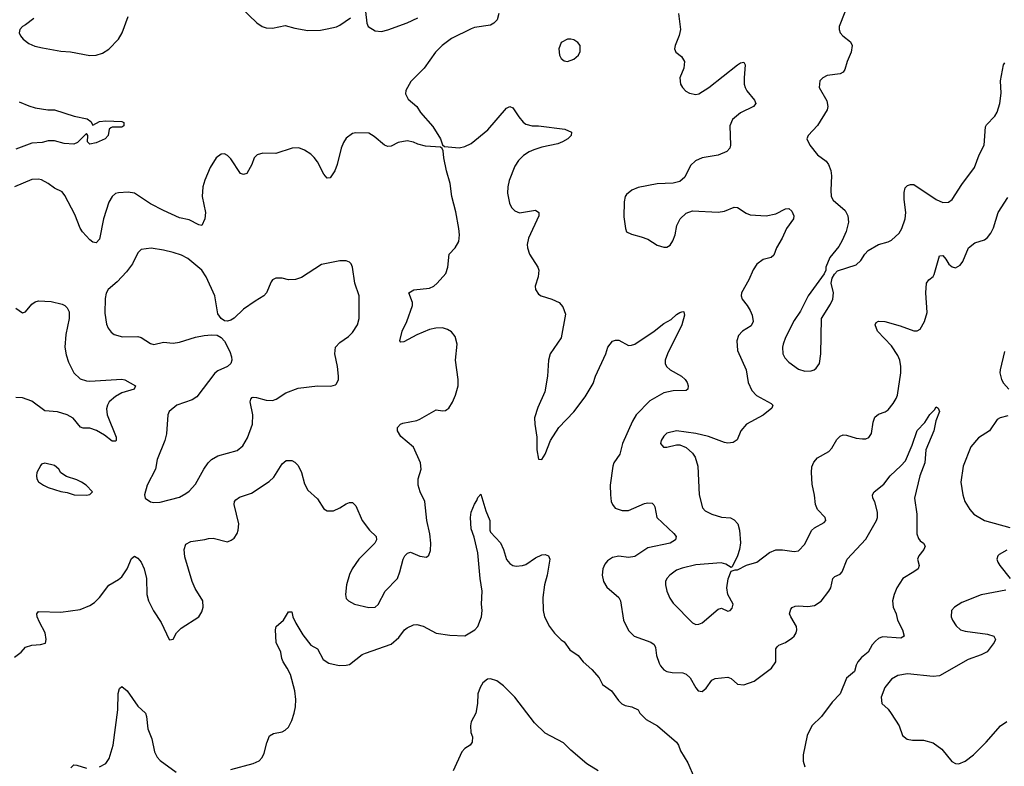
# Model space of a CAD drawing. Header units: inches. Extents: x 1834610 to 2027685, y 642842 to 774116.
# Tile 420 of 632: x 1991173 to 1997314, y 692419 to 697071. Entities that reach past the tile are written whole.
import ezdxf

# ---------------------------------------------------------------- set-up
doc = ezdxf.new("R2010")
doc.units = ezdxf.units.IN
doc.header["$MEASUREMENT"] = 0
doc.layers.add('B9699', color=7, linetype='Continuous')

msp = doc.modelspace()

# ---------------------------------------------------------------- linework, layer by layer
at = {"layer": 'B9699', "color": 5}
for points, elevation in [([(1992550.4, 697150.3), (1992651.8, 697051.8), (1992686, 697030), (1992710, 697021.6), (1992750, 697019.3), (1992830, 697034.9), (1992890, 697018.4), (1992970, 697003.8), (1993050, 697006.4), (1993090, 697014), (1993150, 697026.4), (1993170, 697037.1), (1993236.1, 697083.9)], 240), ([(1991260.7, 697079.3), (1991210, 697039.3), (1991190.5, 697029.5), (1991174.8, 697010), (1991170.7, 696990), (1991179.1, 696970), (1991194, 696950), (1991230, 696923), (1991266.9, 696906.9), (1991315.2, 696895.2), (1991430, 696874.4), (1991490, 696872.2), (1991610, 696848.7), (1991650, 696850.3), (1991690, 696863.1), (1991730, 696887), (1991789.8, 696950.2), (1991812.6, 696990), (1991850, 697090.8)], 240), ([(1993330, 697122), (1993339.3, 697050), (1993347.7, 697030), (1993390, 697001.6), (1993430, 696998.4), (1993470, 697008.4), (1993590, 697052.2), (1993657.2, 697082.7)], 240), ([(1994161, 697110), (1994150.7, 697070), (1994130, 697049), (1994110, 697037.2), (1994010, 697022), (1993990, 697014.5), (1993866, 696954), (1993808.8, 696911.2), (1993767.7, 696870), (1993696.3, 696770), (1993613.5, 696686.5), (1993580.7, 696630), (1993578.8, 696610), (1993595.5, 696575.5), (1993650, 696530.8), (1993672.7, 696492.7), (1993750, 696406), (1993798.8, 696330), (1993811.3, 696291.3), (1993822, 696282), (1993913.7, 696273.7), (1993950, 696281.6), (1993990, 696300.5), (1994094, 696386), (1994210, 696521), (1994230, 696531.3), (1994250, 696522), (1994285.8, 696465.8), (1994312.8, 696432.8), (1994330, 696420.7), (1994370, 696410.5), (1994410, 696410.4), (1994574, 696390), (1994614, 696370), (1994612, 696350), (1994591.3, 696330), (1994558, 696310), (1994530, 696298), (1994430, 696276.3), (1994379.9, 696260.1), (1994350, 696248), (1994315.5, 696224.5), (1994285, 696195.1), (1994261.2, 696158.8), (1994225.7, 696070), (1994217, 696030), (1994215.8, 695990), (1994228.7, 695928.7), (1994241.7, 695901.7), (1994260.9, 695880.9), (1994290, 695867.7), (1994390, 695884), (1994410.6, 695870.6), (1994410.6, 695850), (1994345.7, 695710), (1994338, 695670), (1994339.5, 695650), (1994352.4, 695610), (1994405.5, 695530), (1994410.5, 695510), (1994406.4, 695470), (1994388.2, 695410), (1994390.7, 695390), (1994410, 695361), (1994424.7, 695350), (1994492, 695330), (1994538, 695310), (1994561.4, 695281.4), (1994576.8, 695236.8), (1994550.5, 695090), (1994481.3, 694990), (1994472, 694950), (1994466, 694850), (1994447.9, 694752.1), (1994404.3, 694655.7), (1994384.9, 694590), (1994386.3, 694550), (1994398.7, 694470), (1994398, 694390), (1994410, 694332), (1994430, 694331.3), (1994450, 694364.7), (1994484.5, 694450), (1994536.3, 694530), (1994630, 694627), (1994699.6, 694720.4), (1994750, 694804.7), (1994763.7, 694850), (1994829.7, 694990), (1994841.3, 695030), (1994870, 695067.7), (1994890, 695074.8), (1994910, 695074.8), (1994970, 695041.6), (1994990, 695042.4), (1995010, 695050.4), (1995129.7, 695130), (1995190, 695178.7), (1995236.8, 695203.2), (1995270, 695234.4), (1995290, 695247.3), (1995310, 695253), (1995316, 695250), (1995319.1, 695230), (1995303.8, 695170), (1995212.8, 694990), (1995199.5, 694950), (1995199.5, 694930), (1995208.2, 694910), (1995230, 694890.4), (1995301, 694850), (1995324, 694830), (1995337.1, 694810), (1995343, 694790), (1995340.7, 694770), (1995330, 694760.9), (1995250, 694759.2), (1995190, 694746.4), (1995103, 694697), (1995019.1, 694610), (1994994.5, 694570), (1994932.2, 694430), (1994916.6, 694363.4), (1994879.5, 694310), (1994871.7, 694290), (1994856.9, 694170), (1994857.4, 694110), (1994863.1, 694070), (1994870.4, 694050), (1994888.1, 694028.1), (1994930, 694012.9), (1994970, 694012.6), (1995070, 694056.3), (1995090, 694060.8), (1995117.8, 694057.7), (1995128.8, 694048.8), (1995134.9, 694034.9), (1995148, 693970), (1995253, 693870), (1995267.3, 693850), (1995264, 693830), (1995230.2, 693809.8), (1995090, 693779.8), (1995010, 693726.4), (1994970, 693720.9), (1994910, 693728.4), (1994870, 693719.7), (1994840.4, 693699.6), (1994822.4, 693677.6), (1994810.3, 693650), (1994805.7, 693610), (1994814, 693570), (1994834.4, 693534.4), (1994910, 693470.4), (1994921.3, 693450), (1994938.7, 693330), (1994970, 693264.9), (1995006.8, 693230), (1995110, 693193.4), (1995130, 693178), (1995138.7, 693158.7), (1995145.7, 693110), (1995162.2, 693062.2), (1995170, 693044.9), (1995190, 693020.4), (1995210, 693010.4), (1995242.5, 693002.5), (1995310, 693000.3), (1995330, 692992), (1995354.4, 692970), (1995390, 692906.8), (1995404, 692890), (1995430, 692885.5), (1995455.2, 692904.8), (1995490, 692954.8), (1995510, 692966.8), (1995590, 692974), (1995610, 692966.8), (1995650.3, 692930.3), (1995690, 692927.1), (1995753.6, 692950), (1995862, 693030), (1995889.7, 693070), (1995889.7, 693150), (1995896.9, 693163.1), (1995907.3, 693172.7), (1995950, 693190.3), (1995990, 693216.5), (1996004.4, 693230), (1996016.1, 693250), (1996020.3, 693270), (1996018.2, 693290), (1995982, 693350), (1995975.1, 693370), (1995982, 693398), (1995991.3, 693408.7), (1996010, 693417), (1996030, 693419.5), (1996090, 693413.8), (1996130, 693420.2), (1996171.8, 693448.2), (1996219.8, 693510), (1996231.6, 693530), (1996244.4, 693590), (1996258, 693602), (1996290, 693616), (1996304, 693630), (1996333.5, 693710), (1996450, 693834.4), (1996516.3, 693950), (1996524, 693970), (1996522.9, 694002.9), (1996506.7, 694066.7), (1996495.1, 694090), (1996492.7, 694110), (1996502.7, 694130), (1996563.7, 694176.3), (1996602, 694230), (1996670, 694290.4), (1996697.6, 694322.4), (1996740.7, 694419.3), (1996770, 694510.7), (1996817.7, 694562.3), (1996850, 694610.8), (1996879.3, 694640.7), (1996890, 694658), (1996902, 694650), (1996910.6, 694630), (1996887.7, 694572.3), (1996874.9, 694510), (1996825.3, 694390), (1996819, 694310), (1996787.2, 694230), (1996754, 694090), (1996769.2, 693989.2), (1996768.4, 693868.4), (1996779.3, 693839.3), (1996790, 693824.9), (1996810.8, 693810), (1996820.7, 693790), (1996813, 693770), (1996782, 693730), (1996773, 693710), (1996783, 693670), (1996776.3, 693650), (1996750.6, 693630), (1996681.6, 693590), (1996644.4, 693530), (1996626.4, 693490), (1996616.4, 693450), (1996621.6, 693410), (1996638.9, 693370), (1996648.9, 693330), (1996678.7, 693270), (1996690.6, 693230), (1996670, 693217), (1996554.9, 693225.1), (1996530, 693215.6), (1996510, 693199.5), (1996490, 693175.1), (1996465.3, 693130), (1996422.7, 693097.3), (1996400.9, 693070), (1996390.2, 693050), (1996380.3, 693010), (1996330.9, 692969.1), (1996291.3, 692870), (1996240.6, 692819.4), (1996173.6, 692730), (1996114.6, 692670), (1996085.3, 692610), (1996060.3, 692490), (1996060.3, 692450), (1996070, 692414.8)], 240), ([(1995281.6, 697110), (1995294.4, 697010), (1995286.6, 696973.4), (1995261, 696910), (1995258, 696890), (1995264.7, 696870), (1995301.4, 696841.4), (1995319.1, 696810), (1995314.9, 696770), (1995290.6, 696709.4), (1995294, 696670), (1995307.3, 696650), (1995327.1, 696627.1), (1995350, 696613), (1995390, 696604.4), (1995410, 696610.4), (1995471.6, 696648.4), (1995650, 696790.4), (1995670, 696802), (1995690, 696806), (1995699.1, 696790), (1995692.2, 696710), (1995692.4, 696670), (1995697.1, 696650), (1995708.9, 696628.9), (1995756.3, 696570), (1995764, 696550), (1995750.8, 696530), (1995670, 696491.3), (1995619.3, 696450), (1995601.6, 696410), (1995606.4, 696290), (1995601.6, 696270), (1995584, 696250), (1995530, 696228.2), (1995430, 696209.7), (1995388.9, 696191.1), (1995357.7, 696162.3), (1995322.4, 696090), (1995290, 696063), (1995250, 696052.8), (1995150, 696047.8), (1995030, 696025.1), (1994991, 696010), (1994958, 695982), (1994950.4, 695969.6), (1994943.4, 695936.6), (1994942, 695842), (1994950.7, 695770.7), (1994958, 695750), (1994990, 695734.8), (1995050, 695719.1), (1995090, 695703), (1995150, 695667.3), (1995190, 695654.8), (1995210, 695654.8), (1995230, 695666.8), (1995247.5, 695692.5), (1995260.7, 695730), (1995271.8, 695790), (1995291.8, 695830), (1995330, 695866.4), (1995370, 695880.3), (1995530, 695871.8), (1995570, 695877.6), (1995630, 695902.4), (1995650, 695901.6), (1995705.1, 695865.1), (1995730, 695856.4), (1995830, 695849.1), (1995890, 695861.5), (1995950, 695893.4), (1995970, 695894), (1995990, 695877.3), (1996002.4, 695850), (1996000.4, 695830), (1995954.9, 695770), (1995928.7, 695710), (1995893.1, 695650), (1995876.5, 695603.5), (1995861, 695590), (1995810, 695577.6), (1995771.8, 695548.2), (1995747.8, 695512.3), (1995721.3, 695450), (1995675.3, 695370), (1995673.7, 695350), (1995679.5, 695330), (1995711.1, 695291.1), (1995730, 695259.1), (1995741.5, 695230), (1995747.4, 695190), (1995735.9, 695164.1), (1995680.5, 695130), (1995656.7, 695103.3), (1995645.3, 695070), (1995650.3, 695010), (1995703.6, 694890), (1995717, 694810), (1995739.9, 694759.9), (1995769.1, 694729.1), (1995860.3, 694680.3), (1995870.4, 694670), (1995863.8, 694650), (1995810, 694606), (1995707, 694550), (1995670.3, 694510), (1995647.3, 694452.7), (1995623.1, 694436.9), (1995590, 694433.3), (1995570, 694436.5), (1995470, 694474.5), (1995390, 694493), (1995270, 694509.4), (1995210, 694494), (1995190, 694476), (1995173.4, 694450), (1995170.7, 694430), (1995188.6, 694408.6), (1995210, 694406.7), (1995270, 694421.6), (1995290, 694421.6), (1995330, 694405.5), (1995370, 694370.6), (1995386.1, 694346.1), (1995403.7, 694290), (1995411.8, 694110), (1995432.7, 694030), (1995448, 694010), (1995490.7, 693990), (1995550, 693971.5), (1995606.8, 693966.8), (1995630, 693955.3), (1995652, 693930), (1995662, 693890), (1995668.2, 693811.8), (1995663, 693770), (1995650.6, 693729.4), (1995618, 693662), (1995610, 693658), (1995577.6, 693677.6), (1995547.6, 693687.6), (1995390, 693674.2), (1995305.7, 693654.3), (1995270, 693641.1), (1995228.5, 693610), (1995210.2, 693589.8), (1995202, 693570), (1995200.9, 693550), (1995210, 693510.8), (1995227.4, 693467.4), (1995250, 693434.9), (1995370, 693312.4), (1995390, 693302), (1995410, 693303.7), (1995430, 693313.7), (1995530, 693397.6), (1995550, 693404.4), (1995590, 693384.9), (1995604, 693390), (1995616.6, 693403.4), (1995623.7, 693430), (1995589.7, 693489.7), (1995584.2, 693530), (1995592, 693588), (1995610, 693634), (1995636.4, 693643.6), (1995650, 693642.8), (1995707.2, 693672.8), (1995770, 693690.4), (1995850, 693750.4), (1995890, 693767), (1995930, 693767.6), (1996002.9, 693757.1), (1996030, 693762), (1996070, 693804), (1996112.2, 693887.7), (1996130, 693905.5), (1996190, 693938.8), (1996201.2, 693950), (1996197.2, 693970), (1996150, 694019.3), (1996136.9, 694050), (1996131.3, 694108.7), (1996116.6, 694176.6), (1996111, 694250), (1996114.3, 694285.7), (1996126.1, 694313.9), (1996150, 694341.6), (1996220.1, 694379.9), (1996238.4, 694401.6), (1996270, 694455.5), (1996290, 694477.1), (1996310, 694483.8), (1996330, 694481.6), (1996390, 694463), (1996430, 694459.3), (1996450, 694460.4), (1996470, 694468.2), (1996486.9, 694493.1), (1996496.6, 694563.4), (1996506.2, 694593.8), (1996530, 694613), (1996571.6, 694628.4), (1996590, 694640.7), (1996620.8, 694679.2), (1996639.6, 694710), (1996647.3, 694732.7), (1996669.8, 694870), (1996669.8, 694909.8), (1996662, 694950), (1996650, 694979.6), (1996610, 695038.9), (1996524.2, 695130), (1996509.6, 695170), (1996516.2, 695183.8), (1996530, 695191.8), (1996570, 695191.4), (1996664.7, 695164.7), (1996750, 695132.2), (1996770, 695132.4), (1996790, 695143), (1996816.3, 695190), (1996832.5, 695247.5), (1996824.4, 695370), (1996829.7, 695430), (1996843.7, 695450), (1996869.8, 695470.2), (1996877, 695483), (1996910, 695600.7), (1996930, 695603), (1996950, 695579.1), (1996967.5, 695547.5), (1996990, 695530.4), (1997010, 695526), (1997039.1, 695540.9), (1997056, 695564), (1997092, 695650), (1997130, 695681.6), (1997190, 695699.1), (1997210, 695714), (1997230, 695740.7), (1997246.5, 695773.5), (1997276.9, 695870), (1997336.3, 695963.7)], 260), ([(1996318.8, 697118.8), (1996284, 697030), (1996284, 697010), (1996290.6, 696990), (1996307.3, 696970), (1996354.3, 696934.3), (1996366.4, 696910), (1996359.5, 696870), (1996333.4, 696810), (1996319.2, 696760.8), (1996310, 696744.5), (1996290, 696733.6), (1996210, 696724.2), (1996182, 696710), (1996163.8, 696690), (1996160.4, 696650), (1996206.5, 696566.5), (1996214.6, 696530), (1996210.4, 696510.3), (1996150, 696411.6), (1996090.4, 696350), (1996082, 696330), (1996102.4, 696290), (1996148.7, 696230), (1996203.8, 696190), (1996218.3, 696170), (1996231.9, 696131.9), (1996237.6, 696097.6), (1996232.4, 696010), (1996235.3, 695970), (1996247.8, 695947.8), (1996322.5, 695882.5), (1996337.8, 695850), (1996342, 695810), (1996328.2, 695751.8), (1996303.9, 695696.1), (1996281.5, 695658.5), (1996226.8, 695590), (1996202, 695530), (1996202, 695510), (1996191.3, 695488.7), (1996090.4, 695350), (1996043.9, 695256.1), (1996004, 695196), (1995950, 695092), (1995934.9, 695050), (1995931.4, 695030), (1995934, 694990), (1995945.1, 694965.1), (1995970, 694937), (1996030, 694894.6), (1996070, 694882), (1996110, 694883), (1996129.5, 694890.5), (1996140.1, 694899.9), (1996161.2, 694930), (1996169.4, 694990), (1996174, 695210), (1996230, 695298), (1996244.7, 695330), (1996249.7, 695370), (1996235.1, 695430), (1996240.2, 695459.8), (1996254.6, 695485.4), (1996274, 695506), (1996390, 695544.9), (1996419.3, 695570), (1996444.5, 695610), (1996465.9, 695634.1), (1996529.7, 695670.3), (1996590, 695686.7), (1996610, 695697.1), (1996657.8, 695742.2), (1996675.8, 695770), (1996696.4, 695830), (1996700.4, 695870), (1996689.8, 695950), (1996690, 695994), (1996696.6, 696023.4), (1996710, 696038.4), (1996730, 696044.9), (1996750, 696043.7), (1996890, 695950.3), (1996930, 695932.2), (1996966, 695934), (1996990, 695950.6), (1997050, 696043.8), (1997127.6, 696150), (1997157.4, 696230), (1997188.2, 696290), (1997196.9, 696403.1), (1997203.7, 696416.3), (1997256.3, 696470), (1997270, 696494.8), (1997287.1, 696550), (1997293.9, 696613.9), (1997291.5, 696690), (1997309.4, 696790), (1997317, 696803)], 280), ([(1991170, 696559.1), (1991230, 696534), (1991270, 696522.8), (1991349.4, 696510.6), (1991390, 696510.5), (1991512, 696470), (1991593.7, 696453.7), (1991616.9, 696436.9), (1991630, 696414), (1991670, 696438), (1991710, 696441), (1991810, 696438), (1991822, 696430), (1991822, 696410), (1991810, 696402), (1991750, 696402), (1991742, 696398), (1991732, 696390), (1991724.7, 696350), (1991706, 696330), (1991650, 696304.5), (1991610, 696295.3), (1991595.3, 696310), (1991599, 696350), (1991590, 696362), (1991533.4, 696306.6), (1991510, 696295.6), (1991450, 696299.7), (1991390, 696315.8), (1991350, 696315.8), (1991313.1, 696306.9), (1991250, 696302.9), (1991150, 696265.3)], 220), ([(1991141.3, 693098.7), (1991182.7, 693130), (1991210, 693160.7), (1991250, 693174), (1991303.1, 693176.9), (1991333.2, 693186.8), (1991339, 693210), (1991332.3, 693250), (1991296.1, 693316.1), (1991282.9, 693350), (1991280.9, 693370), (1991290, 693382.8), (1991430, 693380.2), (1991550, 693396.5), (1991610, 693420.2), (1991639.7, 693440.3), (1991671.1, 693470), (1991730, 693547), (1991790, 693583.1), (1991810, 693600.3), (1991843.1, 693650), (1991870, 693714.8), (1991890, 693727.7), (1991910, 693715.5), (1991930, 693690.5), (1991950.3, 693650), (1991964.6, 693590), (1991966.3, 693490), (1991975.8, 693450), (1992007, 693387), (1992054.7, 693314.7), (1992106, 693210), (1992110, 693206), (1992130, 693211.3), (1992152, 693250), (1992179.7, 693280.3), (1992290, 693351.3), (1992310, 693382), (1992318, 693410), (1992314.7, 693450), (1992267.7, 693527.7), (1992249.7, 693570), (1992204.1, 693724.1), (1992198.3, 693770), (1992210, 693802.8), (1992241.1, 693818.9), (1992328.2, 693831.8), (1992350, 693839.3), (1992379.9, 693839.9), (1992470, 693818), (1992492.9, 693827.1), (1992510, 693840.7), (1992529.6, 693870), (1992536.9, 693890), (1992540.5, 693930), (1992511.3, 694050), (1992514, 694070), (1992520.4, 694079.6), (1992544.9, 694095.1), (1992618.2, 694121.8), (1992730, 694192.7), (1992759.2, 694220.8), (1992810, 694304), (1992834.8, 694325.2), (1992870, 694324.9), (1992890, 694314), (1992910, 694294), (1992930.3, 694250), (1992950, 694178.8), (1992970, 694138.8), (1993030, 694086), (1993070, 694022.8), (1993090.5, 694010.5), (1993130, 694010.5), (1993171, 694029), (1993210, 694054.9), (1993230, 694063), (1993250, 694063), (1993270, 694042.8), (1993310, 693951), (1993354, 693890), (1993396.3, 693850), (1993398, 693830), (1993388, 693810), (1993288, 693710), (1993246.4, 693650), (1993230, 693614), (1993210.6, 693550.6), (1993205.5, 693490), (1993210, 693464.7), (1993224.7, 693450), (1993262, 693430), (1993351.9, 693408.1), (1993389.4, 693410.6), (1993410, 693427.3), (1993453.6, 693510), (1993529.6, 693590), (1993545.1, 693630), (1993565.2, 693710), (1993575.3, 693730), (1993592.9, 693747.1), (1993610, 693754), (1993670, 693728), (1993710, 693722.8), (1993725.6, 693734.4), (1993736, 693764), (1993738.4, 693810), (1993731.9, 693868.1), (1993712.8, 693950), (1993699.7, 694070), (1993670.9, 694130), (1993658, 694170), (1993659.1, 694210), (1993676.9, 694270), (1993673.7, 694310), (1993630, 694407.6), (1993550, 694474.5), (1993530, 694509), (1993529.7, 694530.3), (1993549.2, 694550), (1993563.5, 694556.5), (1993650, 694573.4), (1993670, 694581.1), (1993770, 694639.3), (1993810, 694634), (1993830, 694636.3), (1993838.3, 694641.7), (1993850, 694650.7), (1993872.5, 694687.5), (1993891.3, 694731.3), (1993907.2, 694790), (1993907.1, 694830), (1993892.4, 694950), (1993902.6, 695050), (1993890, 695097.2), (1993866.9, 695126.9), (1993841.4, 695141.5), (1993811, 695151), (1993769.6, 695149.7), (1993730, 695140.4), (1993650, 695108.3), (1993570, 695063.7), (1993550, 695062), (1993545.2, 695070), (1993558, 695130), (1993587.8, 695190), (1993622.9, 695290), (1993622.9, 695310), (1993601.2, 695370), (1993631.7, 695388.3), (1993730, 695398.7), (1993756, 695410), (1993778, 695430), (1993832, 695490), (1993844.5, 695530), (1993852.3, 695610), (1993890, 695650.6), (1993911.3, 695690), (1993915.8, 695730), (1993912.6, 695770), (1993893.6, 695873.6), (1993867.6, 695970), (1993858.7, 696050), (1993836.2, 696130), (1993819.3, 696210), (1993815.3, 696255.3), (1993808.7, 696268.7), (1993798, 696278), (1993703.3, 696283.3), (1993656.6, 696296.6), (1993630, 696309.3), (1993590, 696316), (1993534.4, 696305.6), (1993490, 696284), (1993470, 696282), (1993449.4, 696289.4), (1993384.1, 696344.1), (1993350, 696364), (1993270, 696366), (1993250, 696362.7), (1993210, 696333.2), (1993192.8, 696307.2), (1993178, 696270), (1993154, 696170), (1993138, 696130), (1993110, 696085.2), (1993090, 696084), (1993070, 696108.7), (1993030, 696185.2), (1993010, 696212.7), (1992990, 696232.7), (1992950, 696259.3), (1992913.6, 696273.6), (1992872, 696270), (1992770, 696238), (1992690, 696240.5), (1992654.8, 696230), (1992635.5, 696210), (1992620.4, 696170), (1992590, 696112.7), (1992570, 696106.6), (1992550, 696112.7), (1992490, 696203.7), (1992470, 696226), (1992450, 696236), (1992430, 696233.2), (1992398.8, 696210), (1992362, 696150), (1992328.3, 696071.7), (1992316.3, 696030), (1992310.4, 695970), (1992331.4, 695870), (1992328.7, 695830), (1992310.3, 695789.7), (1992290, 695793.6), (1992230, 695824.4), (1992170, 695836.8), (1992070, 695882.2), (1991990, 695924.2), (1991890, 695989.7), (1991850, 695997.6), (1991790, 695993.6), (1991770, 695987.6), (1991750.4, 695970), (1991730, 695934.5), (1991696.5, 695830), (1991670, 695704), (1991650, 695680.9), (1991630, 695685.6), (1991610, 695698.7), (1991564.4, 695750), (1991550, 695772.3), (1991517.3, 695857.3), (1991455.2, 695975.2), (1991437.8, 695997.8), (1991390, 696021.7), (1991350, 696051.1), (1991310, 696072.6), (1991290, 696076.9), (1991250, 696075.3), (1991140.7, 696030)], 240), ([(1991150, 695274), (1991190, 695244.9), (1991210, 695252), (1991250, 695298.3), (1991270, 695312.7), (1991290, 695320.2), (1991370, 695314.9), (1991438.6, 695298.6), (1991455.5, 695290), (1991470, 695275.5), (1991481.7, 695250), (1991482, 695210), (1991460.2, 695110), (1991454, 695030), (1991462.5, 694982.5), (1991477, 694937), (1991510.3, 694870), (1991550, 694834.3), (1991590, 694820.7), (1991610, 694818.2), (1991810, 694831.5), (1991830, 694827), (1991894.8, 694790), (1991886.8, 694770), (1991810, 694745.3), (1991770, 694723.5), (1991732, 694690), (1991720.3, 694670), (1991714.4, 694645.6), (1991718.5, 694610), (1991774.9, 694470), (1991774.8, 694450), (1991770, 694445.2), (1991750, 694446), (1991702.8, 694482.8), (1991651.4, 694511.4), (1991610, 694525.1), (1991570, 694526), (1991552.2, 694532.2), (1991507.5, 694587.5), (1991470, 694609.8), (1991410, 694628.8), (1991330, 694634), (1991250, 694693.7), (1991190, 694715.3), (1991150, 694716.4)], 240), ([(1997316.5, 695003.5), (1997288.8, 694890), (1997287.2, 694870), (1997297, 694830), (1997310, 694806), (1997343.1, 694770)], 260), ([(1997336.5, 694603.5), (1997288.8, 694591.2), (1997270, 694579.3), (1997221.6, 694510), (1997154.3, 694465.7), (1997106.5, 694410), (1997057.8, 694290), (1997043.9, 694190), (1997055.6, 694110), (1997067.2, 694070), (1997098.4, 694018.4), (1997124.4, 693990), (1997190, 693950.2), (1997347.9, 693907.9)], 260), ([(1992490, 692398.9), (1992630, 692436.5), (1992666.7, 692453.3), (1992685.4, 692474.6), (1992698.5, 692501.5), (1992714.2, 692565.8), (1992731.6, 692608.4), (1992755.9, 692624.1), (1992810, 692633), (1992830, 692643), (1992850, 692663), (1992870, 692704.9), (1992886.2, 692750), (1992894.2, 692790), (1992895.5, 692835.5), (1992889.7, 692890), (1992861.3, 692990), (1992842.4, 693030), (1992816.2, 693070), (1992807.3, 693090), (1992802.7, 693130), (1992772.3, 693190), (1992769.6, 693270), (1992773.2, 693290), (1992818, 693330), (1992850, 693382), (1992870, 693382), (1992877.3, 693350), (1992896.4, 693310), (1992938.7, 693238.7), (1992990, 693174), (1993030, 693150.6), (1993065.4, 693085.4), (1993102.1, 693062.1), (1993166.8, 693046.8), (1993210, 693048.3), (1993230, 693053.7), (1993310, 693114.6), (1993330, 693124.9), (1993490, 693179), (1993538.1, 693221.9), (1993573.6, 693270), (1993590, 693282.6), (1993630, 693301.3), (1993650, 693303.1), (1993690, 693291.5), (1993770, 693247.7), (1993855.6, 693235.6), (1993950, 693232.7), (1994012.8, 693270), (1994030, 693290.5), (1994053.5, 693350), (1994058, 693390), (1994054.5, 693430), (1994057.2, 693510), (1994044.5, 693590), (1994029.7, 693749.7), (1994007.3, 693847.3), (1993990, 693898), (1993985.6, 693970), (1993990, 694002), (1994010, 694052), (1994024.7, 694075.3), (1994030, 694094), (1994050, 694114), (1994080.7, 694010), (1994105.5, 693950), (1994105.5, 693890), (1994110, 693878), (1994172.3, 693812.3), (1994190.4, 693770.4), (1994208.6, 693708.6), (1994230, 693682.8), (1994250, 693670.8), (1994270, 693666), (1994310, 693670.6), (1994330, 693677.3), (1994390, 693718.8), (1994430, 693736), (1994450, 693738), (1994471.3, 693730), (1994478.8, 693710), (1994477.3, 693697.3), (1994462.4, 693610), (1994446, 693550), (1994436, 693470), (1994438.8, 693390), (1994447.3, 693350), (1994478, 693290), (1994508.7, 693248.7), (1994550, 693207.3), (1994570, 693194), (1994603.9, 693143.9), (1994655.5, 693110), (1994687.7, 693070), (1994742.3, 693022.3), (1994787.7, 692970), (1994809.1, 692929.1), (1994864.9, 692890), (1994908.1, 692828.1), (1994928, 692808), (1994950, 692797.3), (1994992, 692790), (1995030, 692770.8), (1995041, 692750), (1995080.7, 692710), (1995150.6, 692670), (1995270.7, 692570), (1995282.8, 692550), (1995294.8, 692514.8), (1995341.4, 692441.4), (1995381, 692350)], 220), ([(1997330, 693765.1), (1997282, 693738), (1997274, 693730), (1997268, 693710), (1997273, 693690), (1997285.5, 693670), (1997350.5, 693590)], 260), ([(1997324.5, 693515.5), (1997170, 693488.3), (1997050, 693439.1), (1997003, 693410), (1996985.3, 693390), (1996982.6, 693350), (1996990.3, 693330), (1997014.1, 693294.1), (1997040.5, 693270), (1997070, 693260.2), (1997210, 693242.6), (1997248.8, 693228.8), (1997260.4, 693210), (1997252, 693190), (1997208.1, 693131.9), (1997170, 693113.3), (1997090, 693084.8), (1996910, 692983.1), (1996870, 692978.5), (1996710, 692994.8), (1996650, 692985.4), (1996610, 692961.3), (1996568.9, 692910), (1996546.7, 692850), (1996550.5, 692810.5), (1996590, 692774), (1996608.7, 692748.7), (1996658, 692670), (1996679.3, 692610), (1996707.5, 692587.5), (1996742.3, 692582.3), (1996810, 692582.6), (1996870, 692564.2), (1996925.5, 692525.5), (1996987.8, 692447.8), (1997010, 692436.4), (1997030, 692434.4), (1997070, 692450.4), (1997122.4, 692490), (1997201.1, 692570), (1997290, 692671.7), (1997330, 692697)], 260), ([(1991670, 692414.9), (1991710, 692435.5), (1991731.8, 692468.2), (1991756.1, 692550), (1991784.8, 692770), (1991787.1, 692872.9), (1991796.2, 692903.8), (1991810, 692916.3), (1991843.8, 692890), (1991910, 692794), (1991957.3, 692750), (1991964.9, 692730), (1991973.2, 692653.2), (1991998, 692590), (1992013.4, 692510), (1992030, 692476), (1992050, 692454), (1992150, 692382.8)], 220), ([(1994781.2, 692390), (1994710, 692434.5), (1994610, 692518.7), (1994564.4, 692564.4), (1994450, 692624.7), (1994383.5, 692690), (1994262.2, 692850), (1994190, 692920.5), (1994150, 692951.8), (1994110, 692963.7), (1994090, 692962.7), (1994061.3, 692938.7), (1994044.9, 692910), (1994030.6, 692870), (1994028.2, 692810), (1994018, 692750), (1993990, 692695.3), (1993984.9, 692670), (1993986.8, 692630), (1993996.9, 692603.1), (1993996, 692570), (1993982.8, 692550), (1993950, 692529.4), (1993931.8, 692508.2), (1993877.1, 692390)], 220), ([(1991492.7, 692410), (1991510, 692427.3), (1991530, 692426), (1991590, 692408.2)], 220)]:
    msp.add_lwpolyline(points, dxfattribs=dict(at, elevation=elevation))
at = {"layer": 'B9699', "color": 5, "elevation": 260}
for points in [[(1994610, 696949.2), (1994590, 696949.2), (1994551.3, 696930), (1994536, 696890), (1994541, 696850), (1994551.3, 696830), (1994570, 696816), (1994590, 696811), (1994630, 696826), (1994659, 696850), (1994670, 696874), (1994669, 696910), (1994654, 696930), (1994630, 696945.2)], [(1991993.2, 695646.8), (1991930, 695639.3), (1991910, 695619), (1991876, 695550), (1991839, 695501), (1991782, 695438), (1991725.5, 695390), (1991713.5, 695366.5), (1991705.8, 695334.2), (1991703.4, 695243.4), (1991714.9, 695174.9), (1991724.4, 695150), (1991744.4, 695124.4), (1991762.8, 695110), (1991814.9, 695094.9), (1991910, 695097.7), (1991930, 695090.3), (1991990, 695053.7), (1992010, 695047.4), (1992070, 695061.3), (1992130, 695056.4), (1992170, 695062), (1992270, 695093.4), (1992324.1, 695104.1), (1992370, 695108.2), (1992405.8, 695105.8), (1992430, 695090.8), (1992450, 695067.3), (1992484.2, 695004.2), (1992495.3, 694970), (1992495.8, 694950), (1992490, 694929.4), (1992468.8, 694911.2), (1992410, 694884.2), (1992390, 694867.8), (1992278.1, 694721.9), (1992250, 694702.7), (1992154, 694670), (1992105.3, 694630), (1992097.4, 694610), (1992088.8, 694490), (1992078.7, 694450), (1992030.3, 694330), (1992021.1, 694270), (1991968, 694170), (1991951, 694111), (1991956, 694090), (1991990, 694067.3), (1992010, 694062), (1992050, 694064.4), (1992170, 694097), (1992210, 694119.5), (1992230, 694134.4), (1992270, 694178), (1992321, 694270), (1992349.2, 694310.8), (1992369.2, 694330.8), (1992410, 694353.4), (1992530, 694387), (1992564.7, 694415.3), (1992593.8, 694466.2), (1992624.5, 694550), (1992626.8, 694610), (1992611.6, 694690), (1992614, 694706), (1992623.8, 694716.2), (1992630, 694719.3), (1992650, 694716.5), (1992710, 694699.7), (1992750, 694699), (1992773.6, 694706.4), (1992833.3, 694746.7), (1992910, 694774.3), (1993030, 694790.5), (1993112.9, 694787.1), (1993144, 694796), (1993150, 694802), (1993160.9, 694830), (1993160.7, 694850), (1993155.1, 694910), (1993138.5, 694990), (1993143.9, 695030), (1993170, 695060.9), (1993223.1, 695096.9), (1993250, 695121.6), (1993280.4, 695170), (1993289.8, 695210), (1993289.7, 695350), (1993264.2, 695430), (1993249.6, 695529.6), (1993241.2, 695550), (1993230, 695561.2), (1993209.3, 695569.3), (1993169.5, 695569.5), (1993054.7, 695545.3), (1992930, 695465.1), (1992892.9, 695452.9), (1992849.5, 695449.5), (1992810, 695460.9), (1992770, 695461.2), (1992750.5, 695449.5), (1992742, 695438), (1992713, 695370), (1992696.3, 695350), (1992641.7, 695318.3), (1992570, 695267.3), (1992510, 695212.3), (1992490, 695199.3), (1992470, 695193.2), (1992450, 695194), (1992430, 695209), (1992410, 695239), (1992391.3, 695350), (1992336.3, 695470), (1992309.8, 695509.8), (1992222.4, 695582.4), (1992183.3, 695603.3), (1992130, 695621.3), (1992070, 695635.6)], [(1991330, 694308.7), (1991310, 694302), (1991304.5, 694295.5), (1991281, 694250), (1991278, 694230), (1991281, 694210), (1991290, 694192), (1991322, 694170), (1991350, 694156), (1991430, 694132), (1991470, 694126), (1991514, 694110), (1991590, 694107.7), (1991610, 694112), (1991628, 694130), (1991588, 694170), (1991558, 694190), (1991530, 694204), (1991464.7, 694224.7), (1991430, 694248), (1991418, 694270), (1991390, 694294)]]:
    msp.add_lwpolyline(points, close=True, dxfattribs=at)

doc.saveas('drawing.dxf')
